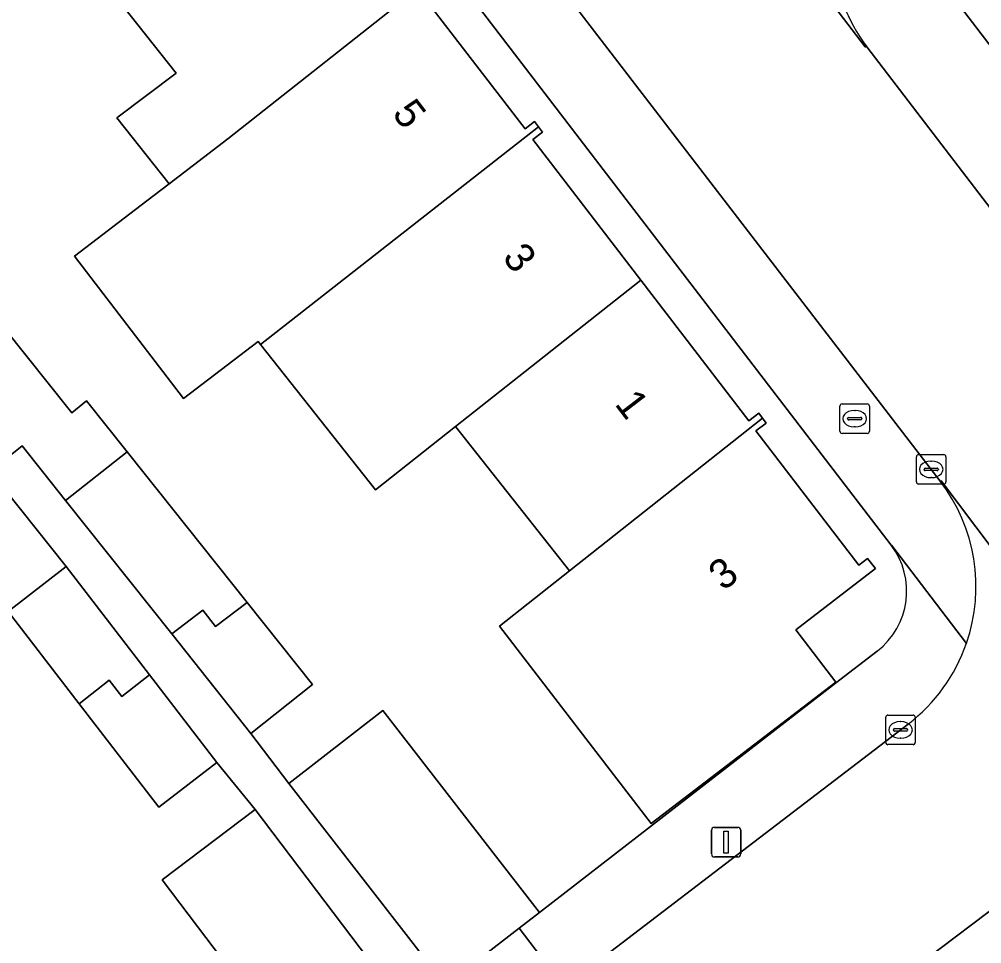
# Model space of a CAD drawing. Extents: x 159352 to 160617, y 385888 to 387323.
# Drawn here: x 159861.21 to 159893.78, y 386756.64 to 386787.94 of the extents above; entities that cross this region are included whole.
import ezdxf

# ---------------------------------------------------------------- set-up
doc = ezdxf.new("R2010")
doc.units = 0
for name, color, linetype in [('IMGEO_Brandkraan', 7, 'Continuous'), ('IMGEO_Erf', 7, 'Continuous'), ('IMGEO_Groenvoorziening', 7, 'Continuous'), ('IMGEO_Kolk', 7, 'Continuous'), ('IMGEO_Lichtmast', 7, 'Continuous'), ('IMGEO_Muur', 7, 'Continuous'), ('IMGEO_Pand', 7, 'Continuous'), ('IMGEO_Pand_nummerreeks', 7, 'Continuous'), ('IMGEO_Rijbaan_lokaal_open', 7, 'Continuous'), ('IMGEO_Voetpad_open', 7, 'Continuous')]:
    doc.layers.add(name, color=color, linetype=linetype)

msp = doc.modelspace()

# ---------------------------------------------------------------- linework, layer by layer
at = {"layer": 'IMGEO_Brandkraan'}
for p, q in [((159889.058, 386774.919), (159889.91, 386774.919)), ((159888.983, 386773.993), (159888.983, 386774.845)), ((159889.471, 386774.699), (159889.496, 386774.699)), ((159889.984, 386774.845), (159889.984, 386773.993)), ((159889.242, 386774.413), (159889.242, 386774.425)), ((159889.68, 386774.376), (159889.282, 386774.376)), ((159889.285, 386774.462), (159889.683, 386774.462)), ((159889.726, 386774.425), (159889.726, 386774.413)), ((159889.91, 386773.919), (159889.058, 386773.919)), ((159889.494, 386774.139), (159889.469, 386774.139))]:
    msp.add_line(p, q, dxfattribs=at)
for points in [[(159889.058, 386774.919), (159889.91, 386774.919)], [(159888.983, 386773.993), (159888.983, 386774.845)], [(159889.984, 386774.845), (159889.984, 386773.993)], [(159889.91, 386773.919), (159889.058, 386773.919)]]:
    msp.add_lwpolyline(points, dxfattribs=at)
for centre, radius, start, end in [((159889.06, 386774.843), 0.0765, 91.552, 178.448), ((159889.06, 386774.843), 0.0765, 91.552, 178.448), ((159889.908, 386774.843), 0.0765, 1.552, 88.448), ((159889.908, 386774.843), 0.0765, 1.552, 88.448), ((159889.282, 386774.422), 0.0403, 85.8775, 175.7526), ((159889.279, 386774.412), 0.0366, 178.938, 274.7102), ((159889.683, 386774.419), 0.043, 264.8664, 352.4533), ((159889.687, 386774.424), 0.0386, 1.7309, 96.639), ((159889.06, 386773.995), 0.0765, 181.552, 268.448), ((159889.06, 386773.995), 0.0765, 181.552, 268.448), ((159889.908, 386773.995), 0.0765, 271.552, 358.448), ((159889.908, 386773.995), 0.0765, 271.552, 358.448)]:
    msp.add_arc(centre, radius, start, end, dxfattribs=at)
for centre, major_axis, ratio, start_param, end_param in [((159889.47, 386774.419), (-0.387, 0.002), 0.722429, 4.712389, 7.853982), ((159889.495, 386774.419), (-0.39, 0.002), 0.717154, 1.570796, 4.712389)]:
    msp.add_ellipse(centre, major_axis=major_axis, ratio=ratio, start_param=start_param, end_param=end_param, dxfattribs=at)
at = {"layer": 'IMGEO_Erf'}
for points in [[(159890.713, 386770.139), (159864.301, 386804.62)], [(159850.903, 386791.476), (159853.723, 386787.804), (159855.982, 386784.861), (159854, 386783.339), (159856.384, 386780.343), (159857.638, 386781.341), (159860.679, 386777.521), (159862.987, 386774.621), (159863.489, 386775.021), (159864.862, 386773.296), (159868.919, 386768.2), (159871.13, 386765.422), (159869.05, 386763.766), (159870.331, 386762.071), (159873.513, 386764.539), (159877.405, 386759.522), (159878.815, 386757.704), (159888.837, 386765.459), (159890.243, 386766.548)], [(159874.69, 386788.972), (159878.328, 386784.232), (159878.642, 386784.473), (159878.776, 386784.299), (159878.912, 386784.121), (159878.589, 386783.873), (159882.244, 386779.11), (159885.902, 386774.343), (159886.236, 386774.6), (159886.362, 386774.435), (159886.489, 386774.27), (159886.141, 386774.002), (159889.627, 386769.46), (159889.922, 386769.686), (159890.186, 386769.342), (159887.487, 386767.271), (159888.844, 386765.503), (159882.596, 386760.709), (159877.463, 386767.398), (159879.834, 386769.273), (159875.976, 386774.153), (159873.264, 386772.009), (159869.373, 386776.93), (159869.293, 386777.031), (159866.763, 386775.096), (159863.073, 386779.918), (159865.525, 386781.795), (159866.279, 386782.372), (159864.514, 386784.606), (159866.514, 386786.12), (159864.442, 386788.74)], [(159868.698, 386750), (159871.896, 386752.452), (159874.047, 386754.055), (159874.384, 386754.306), (159873.03, 386756.125), (159869.881, 386753.741), (159866.048, 386758.803), (159869.197, 386761.187), (159867.899, 386762.782), (159865.933, 386761.267), (159863.237, 386764.766), (159860.827, 386767.894), (159862.793, 386769.409), (159860.224, 386772.635)]]:
    msp.add_lwpolyline(points, dxfattribs=at)
msp.add_arc((159888.68, 386768.579), 2.563, 307.5808, 37.5059, dxfattribs=at)
at = {"layer": 'IMGEO_Groenvoorziening'}
msp.add_lwpolyline([(159891.323, 386790.641), (159902.664, 386775.821)], dxfattribs=at)
at = {"layer": 'IMGEO_Kolk'}
for p, q in [((159891.571, 386772.276), (159891.571, 386773.128)), ((159891.646, 386773.202), (159892.498, 386773.202)), ((159892.059, 386772.982), (159892.084, 386772.982)), ((159892.572, 386773.128), (159892.572, 386772.276)), ((159891.83, 386772.696), (159891.83, 386772.708)), ((159892.268, 386772.659), (159891.87, 386772.659)), ((159891.873, 386772.745), (159892.271, 386772.745)), ((159892.314, 386772.708), (159892.314, 386772.696)), ((159892.082, 386772.422), (159892.057, 386772.422)), ((159892.498, 386772.202), (159891.646, 386772.202)), ((159890.533, 386763.457), (159890.533, 386764.309)), ((159890.608, 386764.383), (159891.46, 386764.383)), ((159891.021, 386764.163), (159891.046, 386764.163)), ((159891.534, 386764.309), (159891.534, 386763.457)), ((159890.792, 386763.877), (159890.792, 386763.889)), ((159891.23, 386763.84), (159890.832, 386763.84)), ((159890.835, 386763.926), (159891.233, 386763.926)), ((159891.276, 386763.889), (159891.276, 386763.877)), ((159891.044, 386763.603), (159891.019, 386763.603)), ((159891.46, 386763.383), (159890.608, 386763.383))]:
    msp.add_line(p, q, dxfattribs=at)
for points in [[(159891.571, 386772.276), (159891.571, 386773.128)], [(159891.646, 386773.202), (159892.498, 386773.202)], [(159892.572, 386773.128), (159892.572, 386772.276)], [(159892.498, 386772.202), (159891.646, 386772.202)], [(159890.533, 386763.457), (159890.533, 386764.309)], [(159890.608, 386764.383), (159891.46, 386764.383)], [(159891.534, 386764.309), (159891.534, 386763.457)], [(159891.46, 386763.383), (159890.608, 386763.383)]]:
    msp.add_lwpolyline(points, dxfattribs=at)
for centre, radius, start, end in [((159891.648, 386773.126), 0.0765, 91.552, 178.448), ((159891.648, 386773.126), 0.0765, 91.552, 178.448), ((159892.496, 386773.126), 0.0765, 1.552, 88.448), ((159892.496, 386773.126), 0.0765, 1.552, 88.448), ((159891.87, 386772.705), 0.0403, 85.8775, 175.7526), ((159891.867, 386772.695), 0.0366, 178.938, 274.7102), ((159892.271, 386772.702), 0.043, 264.8664, 352.4533), ((159892.275, 386772.707), 0.0386, 1.7309, 96.639), ((159891.648, 386772.278), 0.0765, 181.552, 268.448), ((159891.648, 386772.278), 0.0765, 181.552, 268.448), ((159892.496, 386772.278), 0.0765, 271.552, 358.448), ((159892.496, 386772.278), 0.0765, 271.552, 358.448), ((159890.61, 386764.307), 0.0765, 91.552, 178.448), ((159890.61, 386764.307), 0.0765, 91.552, 178.448), ((159891.458, 386764.307), 0.0765, 1.552, 88.448), ((159891.458, 386764.307), 0.0765, 1.552, 88.448), ((159890.832, 386763.886), 0.0403, 85.8775, 175.7526), ((159890.829, 386763.876), 0.0366, 178.938, 274.7102), ((159891.233, 386763.883), 0.043, 264.8664, 352.4533), ((159891.237, 386763.888), 0.0386, 1.7309, 96.639), ((159890.61, 386763.459), 0.0765, 181.552, 268.448), ((159890.61, 386763.459), 0.0765, 181.552, 268.448), ((159891.458, 386763.459), 0.0765, 271.552, 358.448), ((159891.458, 386763.459), 0.0765, 271.552, 358.448)]:
    msp.add_arc(centre, radius, start, end, dxfattribs=at)
for centre, major_axis, ratio, start_param, end_param in [((159892.058, 386772.702), (-0.387, 0.002), 0.722429, 4.712389, 7.853982), ((159892.083, 386772.702), (-0.39, 0.002), 0.717154, 1.570796, 4.712389), ((159891.02, 386763.883), (-0.387, 0.002), 0.722429, 4.712389, 7.853982), ((159891.045, 386763.883), (-0.39, 0.002), 0.717154, 1.570796, 4.712389)]:
    msp.add_ellipse(centre, major_axis=major_axis, ratio=ratio, start_param=start_param, end_param=end_param, dxfattribs=at)
at = {"layer": 'IMGEO_Lichtmast'}
for p, q in [((159884.735, 386760.583), (159885.525, 386760.583)), ((159885.525, 386760.583), (159884.735, 386760.583)), ((159884.635, 386759.683), (159884.635, 386760.483)), ((159884.635, 386760.483), (159884.635, 386759.683)), ((159885.625, 386760.483), (159885.625, 386759.683)), ((159885.625, 386759.683), (159885.625, 386760.483)), ((159885.525, 386759.583), (159884.735, 386759.583)), ((159884.735, 386759.583), (159885.525, 386759.583))]:
    msp.add_line(p, q, dxfattribs=at)
msp.add_lwpolyline([(159885.055, 386760.458), (159885.205, 386760.458), (159885.205, 386759.708), (159885.055, 386759.708), (159885.055, 386760.458)], dxfattribs=at)
for centre, start, end in [((159884.735, 386760.483), 90, 180), ((159884.735, 386760.483), 90, 180), ((159885.525, 386760.483), 0, 90), ((159885.525, 386760.483), 360, 90), ((159884.735, 386759.683), 180, 270), ((159884.735, 386759.683), 180, 270), ((159885.525, 386759.683), 270, 0), ((159885.525, 386759.683), 270, 0)]:
    msp.add_arc(centre, 0.1, start, end, dxfattribs=at)
at = {"layer": 'IMGEO_Muur'}
msp.add_lwpolyline([(159878.815, 386757.704), (159888.837, 386765.459)], dxfattribs=at)
at = {"layer": 'IMGEO_Pand'}
for points in [[(159871.048, 386793.717), (159871.37, 386793.964), (159871.249, 386794.122), (159864.442, 386788.74), (159866.514, 386786.12), (159864.514, 386784.606), (159866.279, 386782.372), (159868.272, 386783.897), (159874.69, 386788.972)], [(159878.776, 386784.299), (159878.642, 386784.473), (159878.328, 386784.232), (159874.69, 386788.972), (159868.272, 386783.897), (159866.279, 386782.372), (159865.525, 386781.795), (159863.073, 386779.918), (159866.763, 386775.096), (159869.293, 386777.031), (159869.373, 386776.93)], [(159873.264, 386772.009), (159875.976, 386774.153), (159882.244, 386779.11), (159878.589, 386783.873), (159878.912, 386784.121), (159878.776, 386784.299), (159869.373, 386776.93)], [(159886.362, 386774.435), (159886.236, 386774.6), (159885.902, 386774.343), (159882.244, 386779.11), (159875.976, 386774.153), (159879.834, 386769.273)], [(159861.305, 386773.495), (159862.777, 386771.647), (159864.862, 386773.296), (159863.489, 386775.021), (159862.987, 386774.621), (159860.679, 386777.521), (159859.697, 386776.768), (159859.269, 386777.326), (159858.295, 386776.579), (159858.69, 386776.064), (159860.904, 386773.176)], [(159890.186, 386769.342), (159889.922, 386769.686), (159889.627, 386769.46), (159886.141, 386774.002), (159886.489, 386774.27), (159886.362, 386774.435), (159879.834, 386769.273), (159877.463, 386767.398), (159882.596, 386760.709), (159888.844, 386765.503), (159887.487, 386767.271)], [(159867.419, 386767.936), (159867.847, 386767.378), (159868.919, 386768.2), (159864.862, 386773.296), (159862.777, 386771.647), (159866.37, 386767.132)], [(159862.793, 386769.409), (159860.827, 386767.894), (159863.237, 386764.766), (159864.245, 386765.564), (159864.682, 386765.012), (159865.613, 386765.749)], [(159866.37, 386767.132), (159869.05, 386763.766), (159871.13, 386765.422), (159868.919, 386768.2), (159867.847, 386767.378), (159867.419, 386767.936)], [(159865.933, 386761.267), (159867.899, 386762.782), (159865.613, 386765.749), (159864.682, 386765.012), (159864.245, 386765.564), (159863.237, 386764.766)], [(159875.982, 386755.507), (159878.122, 386757.167), (159878.815, 386757.704), (159877.405, 386759.522), (159873.513, 386764.539), (159870.331, 386762.071), (159874.223, 386757.054), (159875.633, 386755.236)], [(159873.03, 386756.125), (159869.197, 386761.187), (159866.048, 386758.803), (159869.881, 386753.741)]]:
    msp.add_lwpolyline(points, close=True, dxfattribs=at)
at = {"layer": 'IMGEO_Rijbaan_lokaal_open'}
for points in [[(159863.962, 386809.288), (159892.377, 386772.307), (159892.409, 386772.31), (159903.072, 386758.161), (159909.472, 386750)], [(159915.129, 386753.951), (159912.963, 386756.782), (159912.633, 386757.219), (159912.302, 386757.657), (159911.971, 386758.095), (159911.639, 386758.532), (159911.306, 386758.969), (159910.972, 386759.405), (159910.636, 386759.841), (159910.299, 386760.277), (159909.835, 386760.872), (159909.619, 386761.146), (159909.283, 386761.583), (159908.962, 386762.03), (159908.667, 386762.493), (159899.07, 386774.958), (159898.725, 386775.468), (159889.895, 386787.011), (159889.839, 386787.01), (159880.143, 386799.688)], [(159880.143, 386799.688), (159889.839, 386787.01), (159889.895, 386787.011)], [(159903.072, 386758.161), (159892.409, 386772.31), (159892.377, 386772.307)], [(159891.292, 386764.079), (159879.89, 386755.35), (159873.093, 386750.147), (159872.901, 386750), (159859.414, 386739.695)], [(159891.361, 386755.71), (159895.007, 386758.463)]]:
    msp.add_lwpolyline(points, dxfattribs=at)
for centre, radius, start, end in [((159894.379, 386790.439), 5.644, 151.5516, 217.4034), ((159887.721, 386768.734), 5.869, 340.8986, 37.5048), ((159887.722, 386768.739), 5.87, 307.4616, 340.8509)]:
    msp.add_arc(centre, radius, start, end, dxfattribs=at)
at = {"layer": 'IMGEO_Voetpad_open'}
for points in [[(159814.745, 386873.025), (159811.464, 386870.728), (159807.746, 386868.126), (159811.142, 386863.669), (159816.082, 386867.396), (159862.444, 386806.998), (159864.301, 386804.62), (159890.713, 386770.139), (159890.726, 386770.139), (159893.267, 386766.813)], [(159892.377, 386772.307), (159863.962, 386809.288)], [(159902.664, 386775.821), (159891.323, 386790.641)], [(159889.895, 386787.011), (159898.725, 386775.468)], [(159893.267, 386766.813), (159890.726, 386770.139), (159890.713, 386770.139)], [(159890.243, 386766.548), (159888.837, 386765.459), (159878.815, 386757.704), (159878.122, 386757.167), (159879.209, 386755.748), (159879.447, 386755.93), (159879.89, 386755.35), (159891.292, 386764.079)], [(159895.007, 386758.463), (159891.361, 386755.71), (159871.869, 386740.713), (159865.084, 386735.29), (159865.044, 386735.258), (159863.821, 386734.324)]]:
    msp.add_lwpolyline(points, dxfattribs=at)
for points in [[(159870.331, 386762.071), (159869.05, 386763.766), (159866.37, 386767.132), (159862.777, 386771.647), (159861.305, 386773.495), (159860.904, 386773.176), (159860.224, 386772.635), (159862.793, 386769.409), (159865.613, 386765.749), (159867.899, 386762.782), (159869.197, 386761.187), (159873.03, 386756.125), (159874.384, 386754.306), (159875.633, 386755.236), (159874.223, 386757.054)], [(159871.896, 386752.452), (159872.922, 386751.111), (159872.684, 386750.929), (159873.093, 386750.147), (159879.89, 386755.35), (159879.447, 386755.93), (159879.209, 386755.748), (159878.122, 386757.167), (159875.982, 386755.507), (159876.764, 386754.489), (159876.526, 386754.307), (159876.8, 386753.95), (159875.355, 386752.845), (159875.081, 386753.202), (159874.843, 386753.02), (159874.047, 386754.055)]]:
    msp.add_lwpolyline(points, close=True, dxfattribs=at)
for centre, radius, start, end in [((159894.379, 386790.439), 5.644, 151.5516, 217.4034), ((159887.721, 386768.734), 5.869, 340.8986, 37.5048), ((159888.68, 386768.579), 2.563, 307.5808, 37.5059), ((159887.722, 386768.739), 5.87, 307.4616, 340.8509)]:
    msp.add_arc(centre, radius, start, end, dxfattribs=at)

# ---------------------------------------------------------------- texts
at = {"layer": 'IMGEO_Pand_nummerreeks'}
for s, rotation, p in [('5', 307.4655, (159873.801, 386784.74)), ('3', 307.467, (159877.533, 386779.87)), ('1', 307.467, (159881.334, 386774.911)), ('3', 37.5058, (159885.034, 386768.565))]:
    msp.add_text(s, height=1, rotation=rotation, dxfattribs=at).set_placement(p)

doc.saveas('drawing.dxf')
